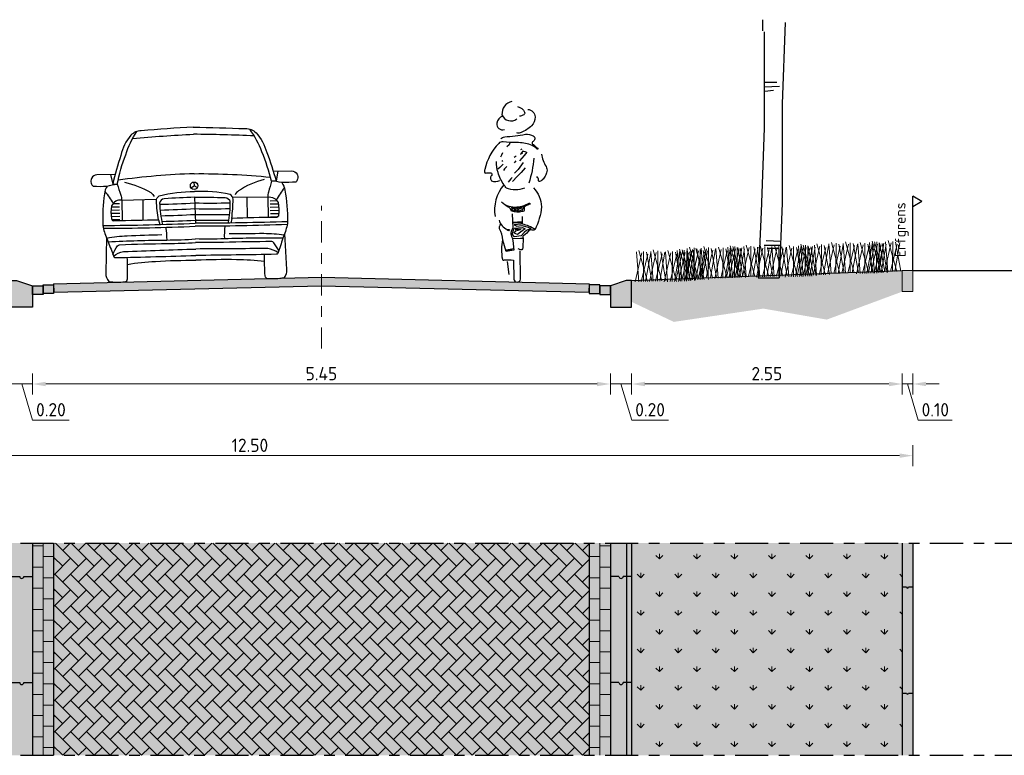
# Model space of a CAD drawing. Header units: metres. Extents: x 104013 to 108981, y 427946 to 428479.
# Tile 325 of 330: x 108963 to 108972, y 428291 to 428298. Entities that reach past the tile are written whole.
import ezdxf

# ---------------------------------------------------------------- set-up
doc = ezdxf.new("R2010")
doc.units = ezdxf.units.M
for name, pattern in [('AM-AS', [16, 10, -2, 2, -2]), ('CENTER', [2, 1.25, -0.25, 0.25, -0.25]), ('XX-AFBREEK', [7, 4, -1, 1, -1])]:
    doc.linetypes.add(name, pattern=pattern)
doc.layers.get('DefPoints').update_dxf_attribs({"color": 211, "lineweight": 18})
for name, color, linetype, lineweight in [('N-WE-GR-BOOM-SD', 90, 'Continuous', 25), ('N-WE-GR-KRUIDEN-AD-50', 92, 'Continuous', 18), ('N-WE-OG-TERREIN_ERF-SD', 7, 'Continuous', 25), ('N-WE-VH-KANTOPSLUITING_ACHTERKANTBAND-SD', 50, 'Continuous', 25), ('N-WE-VH-KANTOPSLUITING_ELEMENT_INRITBAND-SD', 252, 'Continuous', 25), ('N-WE-VH-KANTVERHARDING-M', 7, 'Continuous', 18), ('N-WE-VH-VERHARDING-GD', 7, 'Continuous', 25), ('N-WE-VH-VERHARDING_BETONSTRAATSTEEN-AD-50', 252, 'Continuous', 18), ('N-XX-AM-AS-GD', 10, 'AM-AS', 0), ('N-XX-VH-KANTOPSLUITING_OPSLUITBAND-SD', 150, 'Continuous', 0), ('X-XX-AL-AANKLEDING-SD', 251, 'Continuous', 25), ('X-XX-AL-AFBREEKLIJN-GD', 7, 'XX-AFBREEK', 25), ('X-XX-AL-T25', 7, 'Continuous', 25)]:
    doc.layers.add(name, color=color, linetype=linetype, lineweight=lineweight)
doc.layers.add('N-WE-GR-GRAS_GAZON-V', color=7, linetype='Continuous', lineweight=18, true_color=0xdbffb8)
doc.layers.add('N-WE-GR-HEESTER-SD', color=7, linetype='Continuous', lineweight=0, true_color=0x00c700)
doc.layers.add('N-WE-VH-VERHARDING-AP_RIJBAAN-ELEMENT', color=7, linetype='Continuous', true_color=0x7f4f3f)
doc.styles.add('NLCS-ISO-M50-T25', font='NLCS-ISO.ttf', dxfattribs={"height": 0.125})
doc.dimstyles.new('NLCS-M50-T25-PIJL_l2_h1', dxfattribs={"dimscale": 0.05, "dimtxt": 2.5, "dimasz": 2.5, "dimexe": 2, "dimexo": 2, "dimgap": 0.7, "dimtad": 1, "dimzin": 0, "dimdsep": 46, "dimtxsty": 'NLCS-ISO-M50-T25', "dimcen": 2.5, "dimdle": 2, "dimclrd": 256, "dimclre": 256, "dimclrt": 256, "dimadec": 1, "dimazin": 0, "dimtfac": 1, "dimtofl": 0, "dimtmove": 1, "dimatfit": 0, "dimfxl": 2, "dimfxlon": 1, "dimtfillclr": 256, "dimtolj": 1, "dimtzin": 0, "dimlwd": 18, "dimlwe": 18, "dimarcsym": 0})

# ---------------------------------------------------------------- blocks, each defined once
blk = doc.blocks.new('N-SVH-KANTOPSLUITING_AB_50X200X250-D')
blk.add_hatch(color=8).paths.add_polyline_path([(-0.2, -0.05), (-0.2, -0.25), (0, -0.25), (0, 0), (-0.05, 0)])
at = {"flags": 128}
blk.add_lwpolyline([(-0.2, -0.05), (-0.2, -0.25), (0, -0.25), (0, 0), (-0.05, 0)], close=True, dxfattribs=at)
blk = doc.blocks.new('N-SVH-KANTOPSLUITING_OB_100X200-D')
blk.add_hatch(color=253).paths.add_polyline_path([(-0.1, -0.2), (0, -0.2), (0, 0), (-0.1, 0)])
at = {"flags": 128}
blk.add_lwpolyline([(-0.1, -0.2), (0, -0.2), (0, 0), (-0.1, 0)], close=True, dxfattribs=at)
blk = doc.blocks.new('SOG-ERFGRENS_RECHTS-D')
for p, q in [((0.433, 3.25), (0, 3.5)), ((0, 3), (0, 3.5)), ((0.433, 3.25), (0, 3)), ((0, 0), (0, 3))]:
    blk.add_line(p, q)
blk = doc.blocks.new('*D2927')
at = {"layer": 'DefPoints', "color": 0, "transparency": 16777216}
for p in [(108962.9602, 428295.615), (108963.1602, 428295.365), (108963.1602, 428294.641)]:
    blk.add_point(p, dxfattribs=at)
at = {"layer": 'N-WE-VH-KANTVERHARDING-M', "lineweight": 18, "transparency": 16777216}
for p, q in [((108962.9602, 428294.741), (108962.9602, 428294.541)), ((108963.1602, 428294.741), (108963.1602, 428294.541)), ((108962.8352, 428294.641), (108962.7102, 428294.641)), ((108962.9602, 428294.641), (108963.1602, 428294.641)), ((108963.0602, 428294.641), (108963.1622, 428294.301)), ((108963.2852, 428294.641), (108963.4102, 428294.641)), ((108963.1622, 428294.301), (108963.5072, 428294.301))]:
    blk.add_line(p, q, dxfattribs=at)
at = {"layer": 'N-WE-VH-KANTVERHARDING-M', "transparency": 16777216}
for points in [[(108962.8352, 428294.6619), (108962.8352, 428294.6202), (108962.9602, 428294.641)], [(108963.2852, 428294.6619), (108963.2852, 428294.6202), (108963.1602, 428294.641)]]:
    blk.add_solid(points, dxfattribs=at)
at = {"layer": 'N-WE-VH-KANTVERHARDING-M', "transparency": 16777216, "insert": (108963.3347, 428294.3985), "char_height": 0.125, "attachment_point": 5, "style": 'NLCS-ISO-M50-T25'}
blk.add_mtext('\\A1;0.20', dxfattribs=at)
blk = doc.blocks.new('*D2928')
at = {"layer": 'DefPoints', "color": 0, "transparency": 16777216}
for p in [(108968.6094, 428295.565), (108963.1602, 428295.365), (108968.6094, 428294.641)]:
    blk.add_point(p, dxfattribs=at)
at = {"layer": 'N-WE-VH-KANTVERHARDING-M', "lineweight": 18, "transparency": 16777216}
for p, q in [((108963.1602, 428294.741), (108963.1602, 428294.541)), ((108968.6094, 428294.741), (108968.6094, 428294.541)), ((108963.2852, 428294.641), (108968.4844, 428294.641))]:
    blk.add_line(p, q, dxfattribs=at)
at = {"layer": 'N-WE-VH-KANTVERHARDING-M', "transparency": 16777216}
for points in [[(108963.2852, 428294.6619), (108963.2852, 428294.6202), (108963.1602, 428294.641)], [(108968.4844, 428294.6619), (108968.4844, 428294.6202), (108968.6094, 428294.641)]]:
    blk.add_solid(points, dxfattribs=at)
at = {"layer": 'N-WE-VH-KANTVERHARDING-M', "transparency": 16777216, "insert": (108965.8848, 428294.7385), "char_height": 0.125, "attachment_point": 5, "style": 'NLCS-ISO-M50-T25'}
blk.add_mtext('\\A1;5.45', dxfattribs=at)
blk = doc.blocks.new('*D2929')
at = {"layer": 'DefPoints', "color": 0, "transparency": 16777216}
for p in [(108968.6094, 428295.565), (108968.8094, 428295.4382), (108968.8094, 428294.641)]:
    blk.add_point(p, dxfattribs=at)
at = {"layer": 'N-WE-VH-KANTVERHARDING-M', "lineweight": 18, "transparency": 16777216}
for p, q in [((108968.6094, 428294.741), (108968.6094, 428294.541)), ((108968.8094, 428294.741), (108968.8094, 428294.541)), ((108968.4844, 428294.641), (108968.3594, 428294.641)), ((108968.6094, 428294.641), (108968.8094, 428294.641)), ((108968.7094, 428294.641), (108968.8114, 428294.301)), ((108968.9344, 428294.641), (108969.0594, 428294.641)), ((108968.8114, 428294.301), (108969.1564, 428294.301))]:
    blk.add_line(p, q, dxfattribs=at)
at = {"layer": 'N-WE-VH-KANTVERHARDING-M', "transparency": 16777216}
for points in [[(108968.4844, 428294.6619), (108968.4844, 428294.6202), (108968.6094, 428294.641)], [(108968.9344, 428294.6619), (108968.9344, 428294.6202), (108968.8094, 428294.641)]]:
    blk.add_solid(points, dxfattribs=at)
at = {"layer": 'N-WE-VH-KANTVERHARDING-M', "transparency": 16777216, "insert": (108968.9839, 428294.3985), "char_height": 0.125, "attachment_point": 5, "style": 'NLCS-ISO-M50-T25'}
blk.add_mtext('\\A1;0.20', dxfattribs=at)
blk = doc.blocks.new('*D2930')
at = {"layer": 'DefPoints', "color": 0, "transparency": 16777216}
for p in [(108971.3611, 428295.7114), (108968.8094, 428295.4382), (108971.3611, 428294.641)]:
    blk.add_point(p, dxfattribs=at)
at = {"layer": 'N-WE-VH-KANTVERHARDING-M', "lineweight": 18, "transparency": 16777216}
for p, q in [((108968.8094, 428294.741), (108968.8094, 428294.541)), ((108971.3611, 428294.741), (108971.3611, 428294.541)), ((108968.9344, 428294.641), (108971.2361, 428294.641))]:
    blk.add_line(p, q, dxfattribs=at)
at = {"layer": 'N-WE-VH-KANTVERHARDING-M', "transparency": 16777216}
for points in [[(108968.9344, 428294.6619), (108968.9344, 428294.6202), (108968.8094, 428294.641)], [(108971.2361, 428294.6619), (108971.2361, 428294.6202), (108971.3611, 428294.641)]]:
    blk.add_solid(points, dxfattribs=at)
at = {"layer": 'N-WE-VH-KANTVERHARDING-M', "transparency": 16777216, "insert": (108970.0852, 428294.7385), "char_height": 0.125, "attachment_point": 5, "style": 'NLCS-ISO-M50-T25'}
blk.add_mtext('\\A1;2.55', dxfattribs=at)
blk = doc.blocks.new('*D2931')
at = {"layer": 'DefPoints', "color": 0, "transparency": 16777216}
for p in [(108971.3611, 428295.7114), (108971.4611, 428295.5114), (108971.4611, 428294.641)]:
    blk.add_point(p, dxfattribs=at)
at = {"layer": 'N-WE-VH-KANTVERHARDING-M', "lineweight": 18, "transparency": 16777216}
for p, q in [((108971.3611, 428294.741), (108971.3611, 428294.541)), ((108971.4611, 428294.741), (108971.4611, 428294.541)), ((108971.2361, 428294.641), (108971.1111, 428294.641)), ((108971.3611, 428294.641), (108971.4611, 428294.641)), ((108971.4111, 428294.641), (108971.5131, 428294.301)), ((108971.5861, 428294.641), (108971.7111, 428294.641)), ((108971.5131, 428294.301), (108971.8331, 428294.301))]:
    blk.add_line(p, q, dxfattribs=at)
at = {"layer": 'N-WE-VH-KANTVERHARDING-M', "transparency": 16777216}
for points in [[(108971.2361, 428294.6619), (108971.2361, 428294.6202), (108971.3611, 428294.641)], [(108971.5861, 428294.6619), (108971.5861, 428294.6202), (108971.4611, 428294.641)]]:
    blk.add_solid(points, dxfattribs=at)
at = {"layer": 'N-WE-VH-KANTVERHARDING-M', "transparency": 16777216, "insert": (108971.6731, 428294.3985), "char_height": 0.125, "attachment_point": 5, "style": 'NLCS-ISO-M50-T25'}
blk.add_mtext('\\A1;0.10', dxfattribs=at)
blk = doc.blocks.new('*D2923')
at = {"layer": 'DefPoints', "color": 0, "transparency": 16777216}
for p in [(108958.9602, 428295.7114), (108971.4611, 428295.7114), (108971.4611, 428293.9658)]:
    blk.add_point(p, dxfattribs=at)
at = {"layer": 'N-WE-VH-KANTVERHARDING-M', "lineweight": 18, "transparency": 16777216}
for p, q in [((108958.9602, 428294.0658), (108958.9602, 428293.8658)), ((108971.4611, 428294.0658), (108971.4611, 428293.8658)), ((108959.0852, 428293.9658), (108971.3361, 428293.9658))]:
    blk.add_line(p, q, dxfattribs=at)
at = {"layer": 'N-WE-VH-KANTVERHARDING-M', "transparency": 16777216}
for points in [[(108959.0852, 428293.9867), (108959.0852, 428293.945), (108958.9602, 428293.9658)], [(108971.3361, 428293.9867), (108971.3361, 428293.945), (108971.4611, 428293.9658)]]:
    blk.add_solid(points, dxfattribs=at)
at = {"layer": 'N-WE-VH-KANTVERHARDING-M', "transparency": 16777216, "insert": (108965.2107, 428294.0633), "char_height": 0.125, "attachment_point": 5, "style": 'NLCS-ISO-M50-T25'}
blk.add_mtext('\\A1;12.50', dxfattribs=at)
blk = doc.blocks.new('SAL-AANKLEDING_AUTO2_VOORAANZICHT-D')
for points in [[(0, 1.4437, 0.007203), (-0.4913, 1.4194, 0.202991), (-0.5904, 1.3791, 0.115354), (-0.6882, 1.1915, 0.02362), (-0.7698, 0.922), (-0.7277, 0.92, -0.039295), (-0.6424, 1.1966, -0.063891), (-0.5327, 1.4136, 1.610739)], [(0, 1.4437, -0.007203), (0.4913, 1.4194, -0.202991), (0.5904, 1.3791, -0.115354), (0.6882, 1.1915, -0.02362), (0.7698, 0.922), (0.7277, 0.92, 0.039295), (0.6424, 1.1966, 0.063891), (0.5327, 1.4136, -1.610739)], [(-0.5728, 1.3491, -0.010374), (0.0005, 1.3761, -2.724072)], [(0.5728, 1.3491, 0.010374), (-0.0005, 1.3761, 2.724072)], [(-0.7456, 1.0123), (-0.917, 1.012, 0.27664), (-0.9692, 0.9806, 0.198246), (-0.9737, 0.9346, 0.12914), (-0.9564, 0.9063, 0.020931), (-0.8242, 0.9034, -0.059577), (-0.7277, 0.92, 0.637995)], [(0, 1.0048, 0.02762), (-0.7189, 0.9573, 0.66556)], [(-0.6573, 0.9371, -0.07746), (-0.4134, 0.8344, -0.149405), (-0.3806, 0.797, -0.959127)], [(0, 1.0048, -0.02762), (0.7189, 0.9573, -0.66556)], [(0.6573, 0.9371, 0.07746), (0.4134, 0.8344, 0.149405), (0.3806, 0.797, 0.959127)], [(0.7456, 1.0123), (0.917, 1.012, -0.27664), (0.9692, 0.9806, -0.198246), (0.9737, 0.9346, -0.12914), (0.9564, 0.9063, -0.020931), (0.8242, 0.9034, 0.059577), (0.7277, 0.92, -0.637995)], [(-0.8242, 0.9034, 0.116709), (-0.8511, 0.8325, 0.04543), (-0.8713, 0.534, 0.008085), (0.0001, 0.5377, 0.791237)], [(-0.8467, 0.8545, -0.043294), (-0.7688, 0.7413, -1.188941)], [(-0.7277, 0.92, -0.00388), (-0.6969, 0.818, -0.095907), (-0.6887, 0.7704, 0.317279), (-0.7849, 0.7181, 0.088765), (-0.7881, 0.5962, 0.4447), (-0.7602, 0.5778, -0.004269), (-0.3454, 0.5765, -0.028705), (-0.3616, 0.756, -0.295623), (-0.3335, 0.8027, -0.059504), (-0.0001, 0.8369, 0.378332)], [(0.8242, 0.9034, -0.116709), (0.8511, 0.8325, -0.04543), (0.8713, 0.534, -0.008085), (-0.0001, 0.5377, -0.791237)], [(0.7277, 0.92, 0.00388), (0.6969, 0.818, 0.095907), (0.6887, 0.7704, -0.317279), (0.7849, 0.7181, -0.088765), (0.7881, 0.5962, -0.4447), (0.7602, 0.5778, 0.004269), (0.3454, 0.5765, 0.028705), (0.3616, 0.756, 0.295623), (0.3335, 0.8027, 0.059504), (0.0001, 0.8369, -0.378332)], [(0.8467, 0.8545, 0.043294), (0.7688, 0.7413, 1.188941)], [(-0.0018, 0.782, 0.008987), (-0.2874, 0.7745, 0.355793), (-0.3317, 0.7351, 0.049944), (-0.3086, 0.5332, 18.766225)], [(-0.0018, 0.7821, -0.0091), (0.2874, 0.7745, -0.355793), (0.3317, 0.7351, -0.049944), (0.3086, 0.5332, -18.766225)], [(-0.3315, 0.723, 0.006555), (-0.0011, 0.7291, 0.006598), (0.3315, 0.723)], [(-0.3286, 0.669, 0.006471), (-0.0011, 0.6751, 0.006514), (0.3286, 0.669, 0.006564)], [(-0.3229, 0.615, 0.006331), (-0.0011, 0.621, 0.006373), (0.3229, 0.615, 0.006531)], [(-0.3142, 0.5611, 0.006134), (-0.0011, 0.567, 0.006177), (0.3142, 0.5611, 0.006498)], [(-0.8713, 0.534, 0.064353), (-0.8362, 0.4124, -0.019537), (-0.8232, 0.379, 0.001544), (-0.7742, 0.238, 0.393039), (-0.7581, 0.2294, 0.002712), (0, 0.2341, -2.421509)], [(-0.8665, 0.5076, 0.009578), (0, 0.509, -1.320566)], [(-0.2798, 0.5049, -0.042096), (-0.2717, 0.3851, -0.389821)], [(0.8713, 0.534, -0.064353), (0.8362, 0.4124, 0.019537), (0.8232, 0.379, -0.001544), (0.7742, 0.238, -0.393039), (0.7581, 0.2294, -0.002712), (0, 0.2341, 2.421509)], [(0.8665, 0.5076, -0.009578), (0, 0.509, 1.320566)], [(0.2798, 0.5049, 0.042096), (0.2717, 0.3851, 0.389821)], [(-0.8406, 0.4227), (-0.8506, 0.0854, 0.238946), (-0.8249, 0.0057, 0.062777), (-0.6755, 0, 0.365466), (-0.6481, 0.0275, 0.01834), (-0.6477, 0.2296, 2.918386)], [(-0.3181, 0.4337, 0.003415), (-0.6446, 0.4296, 0.034954), (-0.8362, 0.4124, 0.495656)], [(-0.8235, 0.3798, -0.011487), (-0.2721, 0.3851, 0.01463), (0, 0.3894, 0.863735)], [(0.8235, 0.3798, 0.011487), (0.2721, 0.3851, -0.01463), (0, 0.3894, -0.863735)], [(0.3181, 0.4337, -0.003415), (0.6446, 0.4296, -0.034954), (0.8362, 0.4124, -0.495656)], [(0.8406, 0.4227), (0.8506, 0.0854, -0.238946), (0.8249, 0.0057, -0.062777), (0.6755, 0, -0.365466), (0.6481, 0.0275, -0.01834), (0.6477, 0.2296, -2.918386)], [(-0.7816, 0.2589, -0.064629), (-0.7367, 0.3391, -0.21067), (-0.7178, 0.3498, -0.006875), (-0.2643, 0.3521, 0.01112), (0, 0.3557, -3.384918)], [(-0.7763, 0.2437, -0.109894), (-0.6804, 0.2851, -0.000858), (0, 0.2948, -2.055931)], [(0.7816, 0.2589, 0.064629), (0.7367, 0.3391, 0.21067), (0.7178, 0.3498, 0.006875), (0.2643, 0.3521, -0.01112), (0, 0.3557, 3.384918)], [(0.7763, 0.2437, 0.109894), (0.6804, 0.2851, 0.000858), (0, 0.2948, 2.055931)], [(-0.6462, 0.1634, -0.024723), (-0.3818, 0.1863, -0.015566), (0, 0.1886, 0.027528)], [(0.6462, 0.1634, 0.024723), (0.3818, 0.1863, 0.015566), (0, 0.1886, -0.027528)]]:
    blk.add_lwpolyline(points, format="xyb")
for points in [[(-0.7883, 1.0122), (-0.7698, 0.922)], [(0.7883, 1.0122), (0.7698, 0.922)], [(-0.0341, 0.8735), (-0.0037, 0.8911)], [(-0.0037, 0.9262), (-0.0037, 0.8911)], [(0.0267, 0.8735), (-0.0037, 0.8911)], [(-0.6887, 0.7704), (-0.6894, 0.578)], [(-0.6887, 0.7704), (-0.3591, 0.7733)], [(-0.4908, 0.7722), (-0.4919, 0.5778)], [(-0.0018, 0.7821), (0.0013, 0.5377)], [(0.6887, 0.7704), (0.3591, 0.7733)], [(0.4908, 0.7722), (0.4919, 0.5778)], [(0.6887, 0.7704), (0.6894, 0.578)], [(-0.7103, 0.6748), (-0.791, 0.6748)], [(-0.7103, 0.7048), (-0.7874, 0.7048)], [(-0.7103, 0.7348), (-0.7744, 0.7348)], [(0.7103, 0.7348), (0.7744, 0.7348)], [(0.7103, 0.7048), (0.7874, 0.7048)], [(0.7103, 0.6748), (0.791, 0.6748)], [(-0.7103, 0.6448), (-0.792, 0.6448)], [(-0.7103, 0.6148), (-0.7904, 0.6148)], [(-0.7103, 0.5848), (-0.7828, 0.5848)], [(-0.3454, 0.5765), (-0.3347, 0.533)], [(0.3454, 0.5765), (0.3347, 0.533)], [(0.7103, 0.6448), (0.792, 0.6448)], [(0.7103, 0.6148), (0.7904, 0.6148)], [(0.7103, 0.5848), (0.7828, 0.5848)]]:
    blk.add_lwpolyline(points)
blk.add_circle((-0.0037, 0.8911), 0.0351)
blk = doc.blocks.new('SAL-AANKLEDING_FIETSTER_ACHTERAANZICHT-D')
for points in [[(-0.0504, 1.7021, 0.372994), (-0.1443, 1.5767, 0.503668), (-0.0042, 1.5368, 150.934799)], [(0.0979, 1.6266, -0.402545), (0.1682, 1.5556, -0.204448), (0.1345, 1.4731, -0.107787), (0.0361, 1.4107, -0.232599), (-0.0044, 1.4068, 0.756423)], [(0.0015, 1.653, -0.251678), (0.0686, 1.5993, -0.398814), (0.0603, 1.5772, -0.187011), (0.0199, 1.5643, 2.207361)], [(-0.14, 1.5646, 0.236676), (-0.1919, 1.4969, 0.583386), (-0.1221, 1.4377, -0.497614)], [(-0.1561, 1.3504, -0.154336), (-0.1187, 1.3683, 0.021693), (0.0774, 1.392, -0.153975), (0.1511, 1.3768, -0.433195), (0.1625, 1.3386, -0.162977), (0.1427, 1.3212, 0.569715), (0.1515, 1.2961, 0.021653), (0.1923, 1.2603, -1.283993), (0.1843, 1.2542, 0.093544), (0.1239, 1.2945, 0.069195), (-0.0034, 1.3146, -0.023921), (-0.1336, 1.3208, 0.290835), (-0.1751, 1.3053, 0.143139), (-0.3047, 1.0611, 0.369113), (-0.3031, 1.0267, -0.046879), (-0.248, 1.0299, -0.302343), (-0.2409, 1.0045, 0.421236), (-0.2431, 0.955, 0.24644), (-0.1644, 0.9582, -4.327813)], [(0.0671, 0.8838, -0.173851), (-0.1021, 0.8837, 0.000578), (-0.1236, 0.9143, -0.07661), (-0.1814, 1.0313, -0.079973), (-0.197, 1.1368, -39.687992)], [(0.1556, 1.1681, -0.053306), (0.1095, 0.9327, 2.556335)], [(0.2284, 1.2065, 0.107816), (0.271, 1.0877, -0.189381), (0.2796, 1.0412, -0.091131), (0.2631, 0.999, -0.043732), (0.2353, 0.9617, -0.167948), (0.2105, 0.9478, -0.498715), (0.1991, 0.9583, 0.241276), (0.1855, 0.9935, 2.413704)], [(-0.1268, 0.9153, 0.224282), (-0.2093, 0.6171, 1.028931)], [(0.1536, 0.8876, -0.165288), (0.2287, 0.709, -0.089622), (0.1674, 0.4952, 0.086704), (0.0488, 0.5461), (0.0479, 0.6165)], [(-0.1483, 0.7543, 0.205807), (-0.0029, 0.7072, 0.105757), (0.1122, 0.7432, -0.456483), (0.121, 0.7346, 0.023268), (0.0763, 0.7152, 0.20987), (0.0653, 0.7021, 0.124642), (0.0646, 0.6835, -0.545926), (0.0453, 0.6643, -0.163265), (-0.0546, 0.6673, 0.038987), (-0.069, 0.6957, 0.125271), (-0.1029, 0.7135), (-0.1294, 0.74)], [(-0.171, 0.5841, 0.221629), (-0.0951, 0.494), (-0.074, 0.4938), (-0.0835, 0.4814), (-0.0999, 0.4927)], [(-0.0475, 0.6412), (-0.0434, 0.511, -0.034198), (-0.0531, 0.4855, 0.227614), (-0.0583, 0.4433, -0.044454), (-0.0408, 0.39), (-0.0328, 0.3018), (-0.1044, 0.2886), (-0.1376, 0.3946, 0.132618), (-0.1685, 0.5008, -0.216367), (-0.1558, 0.5446, -1.928019)], [(0.1689, 0.4979, -0.325073), (0.1392, 0.489, 0.185728), (0.1113, 0.4882, -0.09132), (0.0614, 0.4386, 0.488493), (0.0552, 0.4164), (0.0527, 0.3209, -0.568599), (0.0238, 0.3047, -0.009736), (0.0097, 0.3132, 0.656385)], [(-0.1384, 0.3983, 0.098289), (-0.1407, 0.2161, 0.549463), (-0.122, 0.2086, -0.073152), (-0.0366, 0.205), (-0.0313, 0.028, 0.941313), (0.0288, 0.0262), (0.0283, 0.2922)]]:
    blk.add_lwpolyline(points, format="xyb")
for points in [[(-0.0715, 1.3119), (-0.078, 1.2918), (-0.0976, 1.2731)], [(-0.1399, 1.2184), (-0.1499, 1.196), (-0.1582, 1.1779)], [(0.0901, 1.2251), (0.0643, 1.1921), (0.0207, 1.1437)], [(0.0848, 1.2225), (0.0526, 1.2323), (0.0291, 1.2058), (0.0537, 1.2164)], [(0.0435, 1.2506), (0.0292, 1.2468)], [(-0.1352, 1.1435), (-0.146, 1.1347)], [(-0.0096, 1.1856), (-0.0292, 1.1747)], [(-0.014, 1.1421), (-0.0288, 1.1237)], [(0.0547, 1.1254), (0.0076, 1.0617), (-0.027, 1.0254)], [(-0.1336, 1.1119), (-0.166, 1.0786), (-0.1848, 1.0645)], [(-0.0994, 1.0886), (-0.1199, 1.0679), (-0.1294, 1.0513)], [(0.0749, 1.0752), (0.0353, 1.0316), (-0.0003, 0.9933), (-0.0437, 0.9484)], [(-0.0486, 0.9851), (-0.0624, 0.9718), (-0.0864, 0.9413)], [(-0.0589, 0.6864), (-0.0392, 0.6731), (-0.0199, 0.6674), (-0.0269, 0.6855), (-0.0481, 0.6895)], [(-0.0577, 0.6982), (0.007, 0.6996), (0.0871, 0.7247)], [(0.0595, 0.7093), (0.0475, 0.6769), (0.0035, 0.6637), (0.0105, 0.6876), (0.0411, 0.7022), (0.0309, 0.6851)], [(-0.0347, 0.5583), (0.04, 0.5607), (0.0368, 0.5469), (-0.0293, 0.5384), (-0.0032, 0.5251), (0.0428, 0.532), (0.1017, 0.5166), (0.1264, 0.5051), (0.0859, 0.4861), (0.0646, 0.467), (0.0365, 0.436), (-0.0273, 0.4265), (-0.049, 0.4514), (-0.0308, 0.509), (0.0494, 0.514), (0.0738, 0.5002), (0.0312, 0.4692), (0.0026, 0.4465), (-0.0279, 0.461), (-0.0139, 0.4816), (0.0288, 0.4951), (-0.0189, 0.4949), (0.0369, 0.5014)], [(-0.0451, 0.565), (0.0488, 0.5713)], [(-0.0439, 0.4117), (0.0308, 0.4123), (0.0514, 0.4129)], [(-0.1004, 0.3032), (-0.0366, 0.3156)], [(-0.0961, 0.2974), (-0.0476, 0.3111)], [(-0.0777, 0.0704), (-0.0911, 0.1933)]]:
    blk.add_lwpolyline(points)
blk.add_circle((-0.0056, 0.6805), 0.00976)
blk = doc.blocks.new('SGR-BOOM_S02_G_ZIJ-D')
at = {"ltscale": 0.1}
blk.add_line((-0.124, 0), (0.124, 0), dxfattribs=at)
at = {"flags": 128}
for points in [[(-0.069, 2.912), (-0.069, 3.041)], [(0.195, 3.007), (0.159, 2.05), (0.159, 0.881), (0.124, 0)], [(-0.053, 2.9), (-0.053, 1.767), (-0.089, 0.774), (-0.124, 0)], [(-0.054, 2.249), (0.126, 2.257)], [(-0.047, 2.304), (0.095, 2.304)], [(-0.047, 2.201), (0.055, 2.21)], [(-0.054, 0.386), (0.142, 0.386)], [(-0.031, 0.442), (0.142, 0.434)], [(-0.018, 0.349), (0.124, 0.349)]]:
    blk.add_lwpolyline(points, dxfattribs=at)
blk = doc.blocks.new('bloemrijkmengsel')
for points in [[(0.0394, 0.001), (0.1028, 0.2972)], [(0.0786, 0.0019), (0.0597, 0.286)], [(0.1224, 0.003), (0.1269, 0.2842)], [(0.0579, 0.0014), (-0.0067, 0.27)], [(0, 0), (0.0333, 0.276)], [(0.0988, 0.0024), (0.021, 0.2569)], [(0.1557, 0.0038), (0.0769, 0.2727)]]:
    blk.add_lwpolyline(points)

msp = doc.modelspace()

# ---------------------------------------------------------------- hatches: boundary and pattern name
at = {"layer": 'N-WE-GR-GRAS_GAZON-V'}
h = msp.add_hatch(color=256, dxfattribs=at)
h.dxf.hatch_style = 1
h.paths.add_polyline_path([(108971.3611, 428295.7114), (108968.8097, 428295.615), (108968.8097, 428295.415), (108969.2073, 428295.2262), (108970.0517, 428295.3514), (108970.6503, 428295.2478), (108971.3611, 428295.5114)])
h = msp.add_hatch(color=256, dxfattribs=at)
h.dxf.hatch_style = 1
h.paths.add_polyline_path([(108971.3611, 428293.142), (108968.8102, 428293.142), (108968.8102, 428291.142), (108971.3611, 428291.142)])
at = {"layer": 'N-WE-GR-KRUIDEN-AD-50'}
h = msp.add_hatch(dxfattribs=at)
h.set_pattern_fill('AGR-KRUIDEN', color=256, scale=0.025, pattern_type=2)
h.set_pattern_definition([(90, (2522.27813, -5.82809), (-0.17677669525, 0.17677669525), [0.046875, -0.30667839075]), (45, (2522.27813, -5.8281), (-0.1767766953, 0.1767766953), [0.046875, -0.203125]), (135, (2522.27813, -5.8281), (-0.1767766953, -0.1767766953), [0.046875, -0.203125])])
h.paths.add_polyline_path([(108968.8102, 428291.142), (108968.8102, 428293.142), (108971.3611, 428293.142), (108971.3611, 428291.142)])
at = {"layer": 'N-WE-VH-KANTOPSLUITING_ELEMENT_INRITBAND-SD'}
h = msp.add_hatch(color=253, dxfattribs=at)
h.dxf.hatch_style = 1
h.paths.add_polyline_path([(108963.1602, 428291.142), (108963.1602, 428293.142), (108962.9602, 428293.142), (108962.9602, 428291.142)])
h = msp.add_hatch(color=253, dxfattribs=at)
h.dxf.hatch_style = 1
h.paths.add_polyline_path([(108968.8102, 428291.142), (108968.8102, 428293.142), (108968.6102, 428293.142), (108968.6102, 428291.142)])
h = msp.add_hatch(color=253, dxfattribs=at)
h.dxf.hatch_style = 1
h.paths.add_polyline_path([(108971.4611, 428291.142), (108971.4611, 428293.142), (108971.3611, 428293.142), (108971.3611, 428291.142)])
at = {"layer": 'N-WE-VH-VERHARDING-AP_RIJBAAN-ELEMENT', "linetype": 'ByBlock'}
h = msp.add_hatch(color=256, dxfattribs=at)
h.paths.add_polyline_path([(108965.8844, 428295.6474), (108963.3594, 428295.585), (108963.3596, 428295.575), (108963.3602, 428295.575), (108963.3602, 428295.5512), (108963.3613, 428295.505), (108965.8844, 428295.5674)])
h.paths.add_polyline_path([(108965.8844, 428295.6474), (108965.8844, 428295.5674), (108968.4074, 428295.505), (108968.4094, 428295.585)])
h.paths.add_polyline_path([(108963.3602, 428295.5512), (108963.3596, 428295.575), (108963.2602, 428295.575), (108963.2602, 428295.495), (108963.3602, 428295.495)])
h.paths.add_polyline_path([(108963.2602, 428295.565), (108963.1602, 428295.565), (108963.1602, 428295.485), (108963.2602, 428295.485)])
h.paths.add_polyline_path([(108968.5094, 428295.575), (108968.4094, 428295.575), (108968.4094, 428295.495), (108968.5094, 428295.495)])
h.paths.add_polyline_path([(108968.6094, 428295.565), (108968.5094, 428295.565), (108968.5094, 428295.495), (108968.5094, 428295.485), (108968.6094, 428295.485)])
msp.add_hatch(color=256, dxfattribs=at).paths.add_polyline_path([(108963.1602, 428293.142), (108968.6102, 428293.142), (108968.6102, 428291.142), (108963.1602, 428291.142)])
at = {"layer": 'N-WE-VH-VERHARDING_BETONSTRAATSTEEN-AD-50'}
h = msp.add_hatch(dxfattribs=at)
h.set_pattern_fill('AVH-BSS_KEIFORMAAT_KEPER', color=256, angle=135, pattern_type=2)
h.set_pattern_definition([(135, (108967.01019, 428291.14201), (-0.1484924, 1e-17), [0.315, -0.105]), (45, (108966.8617, 428290.99352), (-0.1484924, 3e-17), [0.315, -0.105])])
h.paths.add_polyline_path([(108968.4102, 428291.142), (108968.4102, 428293.142), (108963.3602, 428293.142), (108963.3602, 428291.142)])

# ---------------------------------------------------------------- linework, layer by layer
at = {"layer": 'N-WE-VH-VERHARDING-GD', "flags": 128}
for points in [[(108968.8097, 428295.615), (108971.3611, 428295.7114)], [(108971.4611, 428295.7114), (108973.4611, 428295.7114)], [(108963.3594, 428295.585), (108965.8844, 428295.6474)], [(108963.3594, 428295.585), (108963.3613, 428295.505)], [(108963.3613, 428295.505), (108965.8844, 428295.5674), (108968.4074, 428295.505)], [(108965.8844, 428295.6474), (108968.4094, 428295.585)], [(108968.4094, 428295.585), (108968.4074, 428295.505)], [(108963.1602, 428293.142), (108963.1602, 428291.142)], [(108963.3602, 428293.142), (108963.3602, 428291.142)], [(108968.4102, 428293.142), (108968.4102, 428291.142)], [(108968.6102, 428293.142), (108968.6102, 428291.142)], [(108968.6102, 428293.142), (108968.6102, 428291.142)], [(108968.7602, 428293.142), (108968.7602, 428291.142)], [(108968.8102, 428293.142), (108968.8102, 428291.142)], [(108968.8102, 428293.142), (108968.8102, 428291.142)], [(108968.8102, 428293.142), (108968.8102, 428291.142)], [(108968.8102, 428293.142), (108968.8102, 428291.142)], [(108971.3611, 428293.142), (108971.3611, 428291.142)], [(108971.4611, 428293.142), (108971.4611, 428291.142)]]:
    msp.add_lwpolyline(points, dxfattribs=at)
for points in [[(108963.1602, 428295.565), (108963.2602, 428295.565), (108963.2602, 428295.485), (108963.1602, 428295.485)], [(108963.2602, 428295.575), (108963.3602, 428295.575), (108963.3602, 428295.495), (108963.2602, 428295.495)], [(108968.5094, 428295.575), (108968.4094, 428295.575), (108968.4094, 428295.495), (108968.5094, 428295.495)], [(108968.6094, 428295.565), (108968.5094, 428295.565), (108968.5094, 428295.485), (108968.6094, 428295.485)]]:
    msp.add_lwpolyline(points, close=True, dxfattribs=at)
at = {"layer": 'N-WE-VH-VERHARDING-GD'}
for points in [[(108962.9602, 428292.8284), (108963.0402, 428292.8284)], [(108963.0802, 428292.8284), (108963.1602, 428292.8284)], [(108968.6902, 428292.8284), (108968.6102, 428292.8284)], [(108968.8102, 428292.8284), (108968.7302, 428292.8284)], [(108971.3611, 428292.7284), (108971.4011, 428292.7284)], [(108971.4211, 428292.7284), (108971.4611, 428292.7284)], [(108962.9602, 428291.8284), (108963.0402, 428291.8284)], [(108963.0802, 428291.8284), (108963.1602, 428291.8284)], [(108968.6902, 428291.8284), (108968.6102, 428291.8284)], [(108968.8102, 428291.8284), (108968.7302, 428291.8284)], [(108971.3611, 428291.7284), (108971.4011, 428291.7284)], [(108971.4211, 428291.7284), (108971.4611, 428291.7284)]]:
    msp.add_lwpolyline(points, dxfattribs=at)
for centre, radius in [((108963.0602, 428292.8284), 0.02), ((108968.7102, 428292.8284), 0.02), ((108971.4111, 428292.7284), 0.01), ((108963.0602, 428291.8284), 0.02), ((108968.7102, 428291.8284), 0.02), ((108971.4111, 428291.7284), 0.01)]:
    msp.add_arc(centre, radius, 180, 0, dxfattribs=at)
at = {"layer": 'N-WE-VH-VERHARDING_BETONSTRAATSTEEN-AD-50', "flags": 128}
for points in [[(108963.2602, 428293.1155), (108963.1602, 428293.1155)], [(108963.2602, 428293.142), (108963.2602, 428291.142)], [(108968.5102, 428293.142), (108968.5102, 428291.142)], [(108968.5102, 428293.1155), (108968.6102, 428293.1155)], [(108963.3602, 428293.0155), (108963.2602, 428293.0155)], [(108968.4102, 428293.0155), (108968.5102, 428293.0155)], [(108963.2602, 428292.9155), (108963.1602, 428292.9155)], [(108968.5102, 428292.9155), (108968.6102, 428292.9155)], [(108963.3602, 428292.8155), (108963.2602, 428292.8155)], [(108968.4102, 428292.8155), (108968.5102, 428292.8155)], [(108963.2602, 428292.7155), (108963.1602, 428292.7155)], [(108968.5102, 428292.7155), (108968.6102, 428292.7155)], [(108963.3602, 428292.6155), (108963.2602, 428292.6155)], [(108968.4102, 428292.6155), (108968.5102, 428292.6155)], [(108963.2602, 428292.5155), (108963.1602, 428292.5155)], [(108968.5102, 428292.5155), (108968.6102, 428292.5155)], [(108963.3602, 428292.4155), (108963.2602, 428292.4155)], [(108968.4102, 428292.4155), (108968.5102, 428292.4155)], [(108963.2602, 428292.3155), (108963.1602, 428292.3155)], [(108968.5102, 428292.3155), (108968.6102, 428292.3155)], [(108963.3602, 428292.2155), (108963.2602, 428292.2155)], [(108968.4102, 428292.2155), (108968.5102, 428292.2155)], [(108963.2602, 428292.1155), (108963.1602, 428292.1155)], [(108968.5102, 428292.1155), (108968.6102, 428292.1155)], [(108963.3602, 428292.0155), (108963.2602, 428292.0155)], [(108968.4102, 428292.0155), (108968.5102, 428292.0155)], [(108963.2602, 428291.9155), (108963.1602, 428291.9155)], [(108968.5102, 428291.9155), (108968.6102, 428291.9155)], [(108963.3602, 428291.8155), (108963.2602, 428291.8155)], [(108968.4102, 428291.8155), (108968.5102, 428291.8155)], [(108963.2602, 428291.7155), (108963.1602, 428291.7155)], [(108968.5102, 428291.7155), (108968.6102, 428291.7155)], [(108963.3602, 428291.6155), (108963.2602, 428291.6155)], [(108968.4102, 428291.6155), (108968.5102, 428291.6155)], [(108963.2602, 428291.5155), (108963.1602, 428291.5155)], [(108968.5102, 428291.5155), (108968.6102, 428291.5155)], [(108963.3602, 428291.4155), (108963.2602, 428291.4155)], [(108968.4102, 428291.4155), (108968.5102, 428291.4155)], [(108963.2602, 428291.3155), (108963.1602, 428291.3155)], [(108968.5102, 428291.3155), (108968.6102, 428291.3155)], [(108963.3602, 428291.2155), (108963.2602, 428291.2155)], [(108968.4102, 428291.2155), (108968.5102, 428291.2155)]]:
    msp.add_lwpolyline(points, dxfattribs=at)
at = {"layer": 'N-XX-AM-AS-GD', "ltscale": 0.02}
msp.add_line((108965.8844, 428294.9747), (108965.8844, 428296.3202), dxfattribs=at)
at = {"layer": 'X-XX-AL-AFBREEKLIJN-GD', "linetype": 'CENTER', "ltscale": 0.25}
for points in [[(108948.9602, 428293.142), (108981.4611, 428293.142)], [(108948.9602, 428291.142), (108981.4611, 428291.142)]]:
    msp.add_lwpolyline(points, dxfattribs=at)

# ---------------------------------------------------------------- block references
at = {"layer": 'N-WE-GR-BOOM-SD', "xscale": 0.8, "yscale": 0.8, "zscale": 0.8}
msp.add_blockref('SGR-BOOM_S02_G_ZIJ-D', (108970.1027, 428295.641), dxfattribs=at)
at = {"layer": 'N-WE-GR-HEESTER-SD', "xscale": -1, "rotation": 3.439690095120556}
for p in [(108969.476, 428295.6412), (108969.6105, 428295.6459), (108969.7486, 428295.6413), (108969.8599, 428295.6538), (108969.8831, 428295.646), (108970.011, 428295.6591), (108970.1416, 428295.6547), (108970.2761, 428295.6595), (108970.4142, 428295.6548), (108970.5255, 428295.6673), (108970.5487, 428295.6596), (108970.6766, 428295.6726), (108970.8137, 428295.6851), (108970.9482, 428295.6899), (108971.0863, 428295.6852), (108971.1976, 428295.6977), (108971.2208, 428295.69), (108971.3487, 428295.7031), (108968.9993, 428295.6088), (108969.1338, 428295.6136), (108969.2719, 428295.6089), (108969.3832, 428295.6214), (108969.4064, 428295.6137), (108969.5343, 428295.6268)]:
    msp.add_blockref('bloemrijkmengsel', p, dxfattribs=at)
at = {"layer": 'N-WE-OG-TERREIN_ERF-SD', "xscale": 0.2, "yscale": 0.2}
msp.add_blockref('SOG-ERFGRENS_RECHTS-D', (108971.4609, 428295.7114), dxfattribs=at)
at = {"layer": 'N-WE-VH-KANTOPSLUITING_ACHTERKANTBAND-SD', "xscale": -1}
msp.add_blockref('N-SVH-KANTOPSLUITING_AB_50X200X250-D', (108962.9602, 428295.615), dxfattribs=at)
at = {"layer": 'N-WE-VH-KANTOPSLUITING_ACHTERKANTBAND-SD'}
msp.add_blockref('N-SVH-KANTOPSLUITING_AB_50X200X250-D', (108968.8094, 428295.615), dxfattribs=at)
at = {"layer": 'N-XX-VH-KANTOPSLUITING_OPSLUITBAND-SD', "xscale": -1}
msp.add_blockref('N-SVH-KANTOPSLUITING_OB_100X200-D', (108971.3611, 428295.7114), dxfattribs=at)
at = {"layer": 'X-XX-AL-AANKLEDING-SD'}
msp.add_blockref('SAL-AANKLEDING_FIETSTER_ACHTERAANZICHT-D', (108967.7318, 428295.6018), dxfattribs=at)
at = {"layer": 'X-XX-AL-AANKLEDING-SD', "rotation": 1.162587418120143}
msp.add_blockref('SAL-AANKLEDING_AUTO2_VOORAANZICHT-D', (108964.7061, 428295.6183), dxfattribs=at)

# ---------------------------------------------------------------- texts
at = {"layer": 'X-XX-AL-T25', "insert": (108971.2926, 428295.8358), "char_height": 0.1, "width": 0.660638, "attachment_point": 1, "rotation": 89.99456, "style": 'NLCS-ISO-M50-T25'}
msp.add_mtext('Erfgrens', dxfattribs=at)

# ---------------------------------------------------------------- dimensions: what is measured, and where the dimension line sits
at = {"layer": 'N-WE-VH-KANTVERHARDING-M'}
dim = msp.add_aligned_dim(p1=(108958.9602, 428295.7114), p2=(108971.4611, 428295.7114), distance=-1.7456, dimstyle='NLCS-M50-T25-PIJL_l2_h1', dxfattribs=at)
dim.commit()
dim.dimension.update_dxf_attribs({"geometry": '*D2923', "text_midpoint": (108965.2107, 428294.0633)})
for base, p1, p2, picture, middle in [((108971.3611, 428294.641), (108968.8094, 428295.4382), (108971.3611, 428295.7114), '*D2930', (108970.0852, 428294.7385)), ((108971.4611, 428294.641), (108971.3611, 428295.7114), (108971.4611, 428295.5114), '*D2931', (108971.5481, 428294.3985)), ((108963.1602, 428294.641), (108962.9602, 428295.615), (108963.1602, 428295.365), '*D2927', (108963.1972, 428294.3985)), ((108968.6094, 428294.641), (108963.1602, 428295.365), (108968.6094, 428295.565), '*D2928', (108965.8848, 428294.7385)), ((108968.8094, 428294.641), (108968.6094, 428295.565), (108968.8094, 428295.4382), '*D2929', (108968.8464, 428294.3985))]:
    dim = msp.add_linear_dim(base=base, p1=p1, p2=p2, angle=180, dimstyle='NLCS-M50-T25-PIJL_l2_h1', dxfattribs=at)
    dim.commit()
    dim.dimension.update_dxf_attribs({"geometry": picture, "text_midpoint": middle})

doc.saveas('drawing.dxf')
